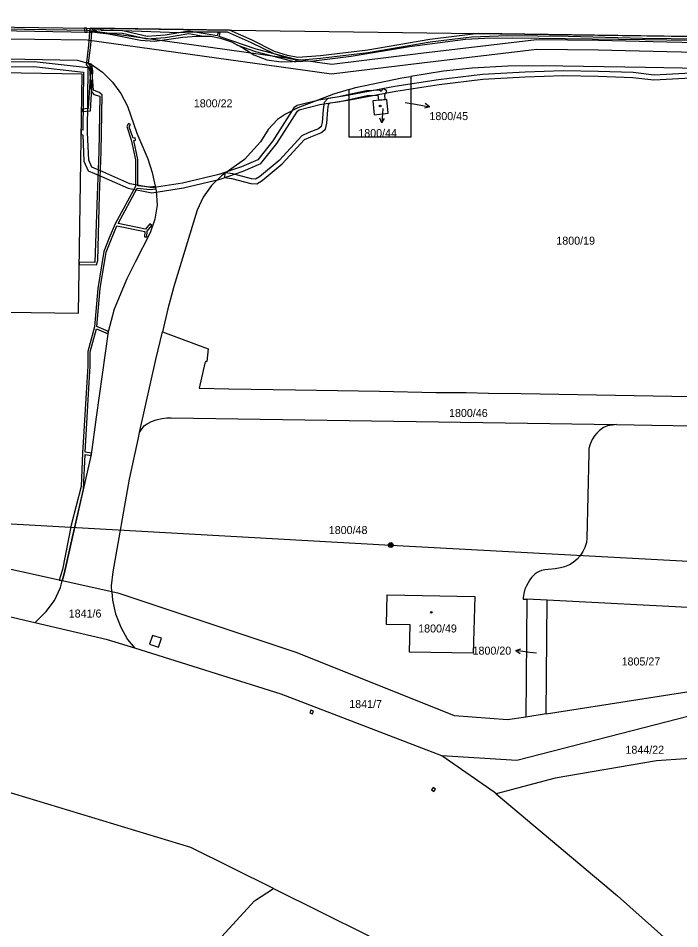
# Model space of a CAD drawing. Extents: x -756746 to -753363, y -1166406 to -1161727.
# Drawn here: x -756228.5 to -756087.8, y -1163941.9 to -1163748.4 of the extents above; entities that cross this region are included whole.
import ezdxf

# ---------------------------------------------------------------- set-up
doc = ezdxf.new("R2010")
doc.units = 0
for name, color, linetype in [('Hranice parcel', 7, 'Continuous'), ('Parcelní čísla', 7, 'Continuous'), ('Pop  PČ popisy', 7, 'Continuous'), ('Poz předměty', 7, 'Continuous'), ('Věcná břemena k části', 7, 'Continuous'), ('Značky budov', 7, 'Continuous')]:
    doc.layers.add(name, color=color, linetype=linetype)

msp = doc.modelspace()

# ---------------------------------------------------------------- linework, layer by layer
at = {"layer": 'Hranice parcel'}
for p, q in [((-756208.52, -1163870.28), (-756219.09, -1163867.94)), ((-756120.32, -1163871.83), (-756120.58, -1163896.88)), ((-756116, -1163872.05), (-756120.32, -1163871.83)), ((-756116.25, -1163896.2), (-756116, -1163872.05)), ((-756067.79, -1163874.54), (-756116, -1163872.05)), ((-756080.38, -1163895.29), (-756122.47, -1163906.08)), ((-756116.25, -1163896.2), (-756120.58, -1163896.88)), ((-756122.47, -1163906.08), (-756138.39, -1163905.1))]:
    msp.add_line(p, q, dxfattribs=at)
for points in [[(-756367.93, -1163748.37), (-756177.95, -1163750.98), (-756011.68, -1163753.27)], [(-756248.23, -1163750.7), (-756217.22, -1163751.23), (-756212.19, -1163751.35), (-756209.27, -1163751.71), (-756206.35, -1163752.29), (-756202.44, -1163753.07), (-756199.4, -1163753.22), (-756193.45, -1163752.43), (-756190.47, -1163752.15), (-756187.5, -1163752.18), (-756185.47, -1163752.61), (-756183.13, -1163753.42), (-756180.73, -1163754.68), (-756178.4, -1163756.15), (-756175.57, -1163757.18), (-756172.58, -1163757.65), (-756165.58, -1163757.45), (-756157.64, -1163756.47), (-756145.26, -1163754.39), (-756133.38, -1163752.83), (-756129.36, -1163752.59), (-756123.37, -1163752.55), (-756095.19, -1163752.92), (-756067.37, -1163753.32)], [(-756245.72, -1163756.72), (-756215.86, -1163757.25), (-756212.91, -1163758.11), (-756210.5, -1163759.84), (-756208.39, -1163761.96), (-756206.62, -1163764.38), (-756205.2, -1163767.09), (-756203.27, -1163772.77), (-756200.89, -1163778.27), (-756200, -1163781.17), (-756199.11, -1163785.08), (-756198.94, -1163788.08), (-756199.4, -1163791.06), (-756200.37, -1163793.95), (-756203.57, -1163800.18), (-756205.36, -1163803.77), (-756208.04, -1163810.18), (-756209.3, -1163815.02), (-756211.91, -1163833.12), (-756212.93, -1163841.07), (-756216.89, -1163858.6), (-756218.66, -1163866.43), (-756219.09, -1163867.94)], [(-756260.96, -1163814.43), (-756251.43, -1163814.56), (-756251.37, -1163811.64), (-756245.86, -1163811.65), (-756245.85, -1163810.63), (-756215.67, -1163811.06), (-756214.89, -1163760.25), (-756353.07, -1163757.98), (-756354.04, -1163816.91), (-756286.53, -1163817.99), (-756286.38, -1163809.94), (-756266.42, -1163810.32), (-756266.38, -1163811.25), (-756260.87, -1163811.38), (-756260.96, -1163814.43)], [(-756036.22, -1163829.44), (-756036.09, -1163818.92), (-756035.6, -1163792.95), (-756035.83, -1163789.93), (-756036.9, -1163784.46), (-756037.84, -1163781.68), (-756039.11, -1163778.93), (-756041.95, -1163774.21), (-756045.27, -1163770.1), (-756048.83, -1163766.94), (-756053.24, -1163763.88), (-756058.31, -1163761.5), (-756064.11, -1163759.87), (-756067.77, -1163759.37), (-756095.09, -1163758.82), (-756117.11, -1163758.52), (-756124.36, -1163758.56), (-756131.92, -1163758.95), (-756138.07, -1163759.6), (-756144.98, -1163760.74)], [(-756144.98, -1163760.74), (-756144.98, -1163773.64), (-756158.13, -1163773.64), (-756158.13, -1163763.53)], [(-756158.13, -1163763.53), (-756156.72, -1163763.11), (-756146.94, -1163761.06), (-756144.98, -1163760.74)], [(-756158.13, -1163763.53), (-756161.44, -1163764.52), (-756169.01, -1163767.43), (-756171.62, -1163768.79), (-756173.34, -1163769.92), (-756175.35, -1163772.05), (-756176.97, -1163774.66), (-756180.34, -1163778.38), (-756185.25, -1163781.87), (-756187.34, -1163783.9), (-756189.14, -1163786.42), (-756190.4, -1163789.14), (-756195.36, -1163805.39), (-756196.65, -1163810.16), (-756197.8, -1163815.01)], [(-756149.83, -1163768.58), (-756150.11, -1163765.63), (-756153.08, -1163765.93), (-756152.78, -1163768.88), (-756149.83, -1163768.58)], [(-756202.65, -1163836.42), (-756199.2, -1163820.92), (-756197.8, -1163815.01)], [(-756197.8, -1163815.01), (-756188.1, -1163818.62), (-756188.34, -1163821.33), (-756188.46, -1163821.32), (-756188.55, -1163821.34), (-756188.61, -1163821.38), (-756188.67, -1163821.45), (-756188.73, -1163821.54), (-756188.76, -1163821.66), (-756189.99, -1163826.97), (-756183.68, -1163827.1), (-756169.52, -1163827.35), (-756151.68, -1163827.64), (-756139.68, -1163827.87), (-756133.2, -1163827.92), (-756128.46, -1163828.03), (-756121.53, -1163828.1), (-756101.49, -1163828.47), (-756081.53, -1163828.81), (-756064.62, -1163829.06), (-756042, -1163829.39)], [(-756101.24, -1163834.73), (-756093.77, -1163834.85), (-756089.24, -1163834.95), (-756074.7, -1163835.18), (-756060.29, -1163835.41), (-756051.22, -1163835.55), (-756042.06, -1163835.68), (-756042, -1163829.39)], [(-756202.65, -1163836.42), (-756202.41, -1163836), (-756202.08, -1163835.55), (-756201.58, -1163834.91), (-756201.04, -1163834.55), (-756200.13, -1163834.07), (-756199.13, -1163833.7), (-756197.89, -1163833.42), (-756196.89, -1163833.29), (-756195.94, -1163833.29), (-756101.24, -1163834.73)], [(-756208.52, -1163870.28), (-756208.59, -1163868.99), (-756208.27, -1163866), (-756204.76, -1163846.34), (-756202.9, -1163837.56), (-756202.65, -1163836.42)], [(-756101.24, -1163834.73), (-756102.14, -1163834.83), (-756103.2, -1163835.02), (-756104.05, -1163835.37), (-756104.89, -1163836.01), (-756105.47, -1163836.55), (-756105.97, -1163837.14), (-756106.45, -1163837.88), (-756106.86, -1163838.86), (-756107.14, -1163839.82), (-756107.19, -1163840.8), (-756107.57, -1163858.9), (-756107.65, -1163859.8), (-756108.01, -1163860.85), (-756108.43, -1163861.71), (-756109.03, -1163862.63), (-756109.62, -1163863.33), (-756110.5, -1163864.01), (-756111.23, -1163864.5), (-756112.33, -1163864.94), (-756113.18, -1163865.16), (-756114.31, -1163865.36), (-756115.81, -1163865.48), (-756116.52, -1163865.55), (-756117.25, -1163865.76), (-756117.69, -1163865.91), (-756118.12, -1163866.13), (-756118.54, -1163866.42), (-756118.91, -1163866.76), (-756119.33, -1163867.24), (-756119.71, -1163867.74), (-756120.08, -1163868.35), (-756120.4, -1163868.98), (-756120.74, -1163869.7), (-756121, -1163870.6), (-756121.11, -1163871.48), (-756121.12, -1163871.81), (-756120.32, -1163871.83)], [(-756219.09, -1163867.94), (-756253.1, -1163860.4), (-756291.95, -1163855.51), (-756319.35, -1163856.48), (-756363.74, -1163861.45), (-756419.09, -1163871.63), (-756430.04, -1163874.78)], [(-756224.93, -1163876.84), (-756254.63, -1163869.91), (-756292.55, -1163865.59), (-756319.01, -1163866.46), (-756362.86, -1163871.71), (-756418.05, -1163881.68), (-756431.58, -1163885.97)], [(-756224.93, -1163876.84), (-756222.5, -1163874.44), (-756220.73, -1163872.09), (-756219.49, -1163869.33), (-756219.09, -1163867.94)], [(-756120.58, -1163896.88), (-756124.43, -1163897.48), (-756135.7, -1163896.61), (-756169.18, -1163883.19), (-756206.96, -1163870.63), (-756208.52, -1163870.28)], [(-756208.52, -1163870.28), (-756208.42, -1163872.01), (-756207.77, -1163874.97), (-756206.67, -1163877.75), (-756205.21, -1163880.41), (-756203.69, -1163882.25)], [(-756145.25, -1163883.07), (-756145.16, -1163877.27), (-756150.13, -1163877.18), (-756150.02, -1163870.91), (-756131.42, -1163871.24), (-756131.71, -1163883.29), (-756145.25, -1163883.07)], [(-756116.25, -1163896.2), (-756083.16, -1163891.01), (-756067.11, -1163884.53), (-756061.79, -1163874.85)], [(-756203.69, -1163882.25), (-756209.48, -1163880.44), (-756224.93, -1163876.84)], [(-756138.39, -1163905.1), (-756172.54, -1163891.97), (-756203.69, -1163882.25)], [(-756126.84, -1163913.16), (-756127.25, -1163912.81), (-756138.39, -1163905.1)], [(-756076.31, -1163905.06), (-756092.76, -1163906.15), (-756114.33, -1163909.86), (-756126.84, -1163913.16)], [(-756174.15, -1163933.3), (-756191.76, -1163924.57), (-756236.27, -1163911.16), (-756265.55, -1163906.84), (-756305.7, -1163906.72), (-756340.78, -1163912.1), (-756377.71, -1163922.52), (-756426.02, -1163939.14)], [(-756126.84, -1163913.16), (-756101.04, -1163934.87), (-756076.22, -1163957.02), (-756050.4, -1163981.65), (-756036.93, -1163999.57), (-755973.83, -1164080.44), (-755962.82, -1164095.01)], [(-756204.15, -1163966.49), (-756195.99, -1163955.7), (-756189.82, -1163948.62), (-756178.19, -1163935.93), (-756174.15, -1163933.3)], [(-756174.15, -1163933.3), (-756154.03, -1163943.27), (-756128.16, -1163959.79), (-756107.63, -1163976.57), (-756082.1, -1164005.14), (-756052.14, -1164041.99), (-756028.21, -1164077.03), (-756010.47, -1164101.94), (-755994.88, -1164123.32), (-755989.52, -1164131.48)]]:
    msp.add_lwpolyline(points, dxfattribs=at)
at = {"layer": 'Pop  PČ popisy'}
for p, q in [((-756146.18, -1163766.31), (-756144, -1163766.67)), ((-756144, -1163766.67), (-756141.05, -1163767.19)), ((-756141.05, -1163767.19), (-756141.94, -1163766.52)), ((-756150.92, -1163767.64), (-756151.18, -1163770.63)), ((-756150.91, -1163767.53), (-756150.92, -1163767.64)), ((-756141.05, -1163767.19), (-756142.12, -1163767.51)), ((-756151.18, -1163770.63), (-756151.59, -1163769.59)), ((-756151.18, -1163770.63), (-756150.59, -1163769.68)), ((-756122.68, -1163882.76), (-756121.62, -1163882.39)), ((-756119.7, -1163883.13), (-756122.68, -1163882.76)), ((-756122.68, -1163882.76), (-756121.75, -1163883.38)), ((-756118.27, -1163883.31), (-756119.7, -1163883.13))]:
    msp.add_line(p, q, dxfattribs=at)
at = {"layer": 'Poz předměty'}
for p, q in [((-756232.47, -1163855.66), (-756149.25, -1163860.31)), ((-756149.25, -1163860.31), (-756036.92, -1163866.38))]:
    msp.add_line(p, q, dxfattribs=at)
for radius in [0.5, 0.4, 0.3, 0.2, 0.1]:
    msp.add_circle((-756149.25, -1163860.31), radius, dxfattribs=at)
at = {"layer": 'Věcná břemena k části'}
for points in [[(-756068.12, -1163753.95), (-756090.56, -1163753.46), (-756105.11, -1163753.11), (-756118.3, -1163752.96), (-756142.88, -1163755.86), (-756161.82, -1163758.18), (-756191.62, -1163754.04), (-756213.66, -1163750.96), (-756236.1, -1163750.66)], [(-756061.5, -1163752.58), (-756130.64, -1163751.63), (-756140.95, -1163752.91), (-756154.1, -1163755.13), (-756164.21, -1163756.38), (-756169, -1163756.75), (-756171.22, -1163756.31), (-756173.96, -1163755.44), (-756178.73, -1163753.07), (-756183.55, -1163750.9), (-756212.81, -1163750.5), (-756213.26, -1163750.7), (-756213.3, -1163751.32), (-756212.8, -1163751.34), (-756212.24, -1163750.79), (-756194.33, -1163751.42), (-756191.51, -1163751.29), (-756184.03, -1163751.24), (-756178.95, -1163753.53), (-756174.14, -1163755.9), (-756171.34, -1163756.79), (-756169.03, -1163757.25), (-756164.17, -1163756.88), (-756154.04, -1163755.63), (-756140.87, -1163753.41), (-756132.12, -1163752.32), (-756124.44, -1163752.04), (-756111.58, -1163752.2), (-756095.78, -1163752.58), (-756065.45, -1163752.97)], [(-756236.12, -1163752.66), (-756213.8, -1163752.96), (-756191.9, -1163756.02), (-756161.86, -1163760.2), (-756142.64, -1163757.84), (-756118.24, -1163754.96), (-756105.17, -1163755.11), (-756090.6, -1163755.46), (-756068.52, -1163755.95)], [(-756084.14, -1163759.98), (-756093.29, -1163760.47), (-756097.74, -1163759.94), (-756105.14, -1163759.7), (-756112.63, -1163759.52), (-756120.7, -1163759.8), (-756129.79, -1163760.32), (-756139.14, -1163761.43), (-756148.39, -1163762.89), (-756158.13, -1163764.73), (-756164.52, -1163765.75), (-756169.16, -1163766.89), (-756169.83, -1163767.41), (-756174.32, -1163774.43), (-756177.53, -1163778.43), (-756180.97, -1163779.96), (-756185.82, -1163781.59), (-756193.54, -1163783.45), (-756200, -1163784.43), (-756204.75, -1163783.53), (-756210.46, -1163780.98), (-756212.81, -1163780.01), (-756213.47, -1163778.52), (-756213.73, -1163772.66), (-756213.59, -1163758.91), (-756225.07, -1163757.62), (-756239.51, -1163757.79)], [(-756239.51, -1163758.79), (-756225.13, -1163758.62), (-756214.59, -1163759.81), (-756214.72, -1163772.13), (-756215.07, -1163772.11), (-756215.09, -1163773.11), (-756214.71, -1163773.13), (-756214.47, -1163778.76), (-756213.57, -1163780.79), (-756210.86, -1163781.9), (-756205.05, -1163784.49), (-756200.02, -1163785.45), (-756193.34, -1163784.43), (-756185.54, -1163782.55), (-756180.61, -1163780.9), (-756176.91, -1163779.25), (-756173.5, -1163775.01), (-756169.07, -1163768.09), (-756168.72, -1163767.81), (-756164.32, -1163766.73), (-756157.95, -1163765.71), (-756148.21, -1163763.87), (-756139, -1163762.43), (-756129.71, -1163761.32), (-756120.66, -1163760.8), (-756112.63, -1163760.52), (-756105.16, -1163760.7), (-756097.82, -1163760.94), (-756093.33, -1163761.47), (-756084.1, -1163760.98)]]:
    msp.add_lwpolyline(points, dxfattribs=at)
for points in [[(-756214.31, -1163751.3), (-756213.81, -1163751.31), (-756213.93, -1163750.49), (-756214.43, -1163750.48)], [(-756213.96, -1163757.8), (-756213.48, -1163757.94), (-756213, -1163754.13), (-756212.8, -1163751.34), (-756213.3, -1163751.32), (-756213.5, -1163754.09)], [(-756186.18, -1163752.13), (-756192.21, -1163751.14), (-756197.2, -1163751.95), (-756201.05, -1163752.25), (-756206.24, -1163751.08), (-756210.83, -1163750.96), (-756210.94, -1163750.53), (-756213.12, -1163750.5), (-756211.09, -1163751.45), (-756206.3, -1163751.58), (-756201.09, -1163752.75), (-756197.16, -1163752.45), (-756192.21, -1163751.64), (-756189.03, -1163752.16), (-756187.5, -1163752.18), (-756185.47, -1163752.61), (-756183.13, -1163753.42), (-756181.82, -1163754.11), (-756178.03, -1163755.41), (-756169.86, -1163757.57), (-756169.35, -1163757.56), (-756169.45, -1163757.12), (-756177.89, -1163754.93), (-756185.7, -1163752.25), (-756185.5, -1163751.56), (-756185.98, -1163751.42)], [(-756210.84, -1163776.76), (-756210.59, -1163764.64), (-756211.21, -1163764.19), (-756212.48, -1163763.69), (-756212.79, -1163758.95), (-756213.48, -1163757.94), (-756213.96, -1163757.8), (-756214.01, -1163758.2), (-756213.29, -1163759.11), (-756212.96, -1163763.9), (-756212.38, -1163764.55), (-756211.09, -1163764.9), (-756211.34, -1163776.74), (-756211.66, -1163785.95), (-756212.17, -1163800.27), (-756215.5, -1163800.21), (-756215.51, -1163800.71), (-756211.81, -1163800.77), (-756211.49, -1163799.84), (-756211.16, -1163785.97)], [(-756212.56, -1163759.6), (-756212.77, -1163758.21), (-756212.91, -1163758.11), (-756213.3, -1163758), (-756213.06, -1163759.62), (-756213.55, -1163767.59), (-756214.89, -1163767.68), (-756214.89, -1163768.18), (-756213.07, -1163768.07)], [(-756184.5, -1163781.34), (-756184.62, -1163782.22), (-756183.01, -1163782.43), (-756179.02, -1163783.47), (-756177.74, -1163783.56), (-756176.57, -1163782.87), (-756172.33, -1163779.31), (-756167.57, -1163774.17), (-756166.28, -1163773.56), (-756164.15, -1163772.76), (-756163.16, -1163771.98), (-756162.83, -1163770.7), (-756162.66, -1163767.86), (-756162.5, -1163766.73), (-756162.16, -1163766.38), (-756160.47, -1163766.11), (-756158.13, -1163765.62), (-756154.28, -1163764.81), (-756152, -1163764.7), (-756151.87, -1163765.81), (-756150.47, -1163765.67), (-756150.55, -1163764.67), (-756150.07, -1163763.8), (-756150.95, -1163763.31), (-756151.31, -1163763.97), (-756151.66, -1163763.68), (-756154.41, -1163763.81), (-756158.13, -1163764.6), (-756160.64, -1163765.13), (-756162.66, -1163765.44), (-756163.44, -1163766.27), (-756163.66, -1163767.75), (-756163.83, -1163770.54), (-756164.04, -1163771.4), (-756164.65, -1163771.88), (-756166.67, -1163772.64), (-756168.17, -1163773.35), (-756173.01, -1163778.57), (-756177.15, -1163782.05), (-756177.98, -1163782.54), (-756178.86, -1163782.47), (-756182.82, -1163781.45), (-756184.37, -1163781.25)], [(-756213.64, -1163822.31), (-756213.87, -1163825.71), (-756214.76, -1163840.8), (-756215.07, -1163847.91), (-756217.17, -1163856.09), (-756219.02, -1163865.51), (-756219.75, -1163867.79), (-756219.09, -1163867.94), (-756218.66, -1163866.43), (-756216.89, -1163858.6), (-756214.59, -1163848.43), (-756214.23, -1163841.1), (-756212.97, -1163841.26), (-756212.93, -1163841.07), (-756212.89, -1163840.77), (-756214.25, -1163840.59), (-756213.37, -1163825.77), (-756213.14, -1163822.33), (-756213.17, -1163819.24), (-756211.84, -1163814.36), (-756209.36, -1163815.42), (-756209.3, -1163815.02), (-756209.27, -1163814.91), (-756211.74, -1163813.86), (-756211.03, -1163805.83), (-756209.75, -1163798.05), (-756208.65, -1163795.27), (-756207.46, -1163792.46), (-756201.55, -1163793.69), (-756201.61, -1163794.8), (-756201.11, -1163794.82), (-756201.05, -1163793.59), (-756200.06, -1163792.4), (-756200.44, -1163792.08), (-756201.39, -1163793.21), (-756207.23, -1163791.99), (-756203.13, -1163784.49), (-756200.37, -1163784.77), (-756199.21, -1163784.65), (-756199.32, -1163784.16), (-756200.37, -1163784.27), (-756203.02, -1163783.99), (-756203, -1163778.39), (-756203.9, -1163774.35), (-756203.49, -1163774.3), (-756203.62, -1163773.79), (-756204.03, -1163773.87), (-756204.83, -1163771.43), (-756204.57, -1163770.98), (-756205, -1163770.73), (-756205.37, -1163771.37), (-756204.44, -1163774.22), (-756203.5, -1163778.45), (-756203.52, -1163784.16), (-756207.84, -1163792.06), (-756209.11, -1163795.05), (-756210.23, -1163797.91), (-756211.53, -1163805.79), (-756212.26, -1163813.98), (-756213.67, -1163819.18)], [(-756199.88, -1163879.51), (-756200.52, -1163881.4), (-756198.62, -1163882.04), (-756197.98, -1163880.14)], [(-756165.68, -1163895.65), (-756166.24, -1163895.44), (-756166.45, -1163896), (-756165.89, -1163896.21)], [(-756140.23, -1163911.84), (-756140.58, -1163912.33), (-756140.09, -1163912.68), (-756139.74, -1163912.19)]]:
    msp.add_lwpolyline(points, close=True, dxfattribs=at)
at = {"layer": 'Značky budov'}
for centre in [(-756151.5, -1163767.01), (-756140.65, -1163874.6)]:
    msp.add_circle(centre, 0.175, dxfattribs=at)

# ---------------------------------------------------------------- texts
at = {"layer": 'Parcelní čísla'}
for s, p in [('1800/22', (-756191.12, -1163767.31)), ('1800/45', (-756141.04, -1163770.02)), ('1800/44', (-756156.16, -1163773.63)), ('1800/19', (-756114.06, -1163796.49)), ('1800/46', (-756136.87, -1163833.11)), ('1800/48', (-756162.43, -1163857.98)), ('1841/6', (-756217.71, -1163875.72)), ('1800/49', (-756143.43, -1163878.9)), ('1800/20', (-756131.87, -1163883.61)), ('1805/27', (-756100.19, -1163885.91)), ('1841/7', (-756158.08, -1163894.95)), ('1844/22', (-756099.37, -1163904.66))]:
    msp.add_text(s, height=1.7, dxfattribs=at).set_placement(p)

doc.saveas('drawing.dxf')
